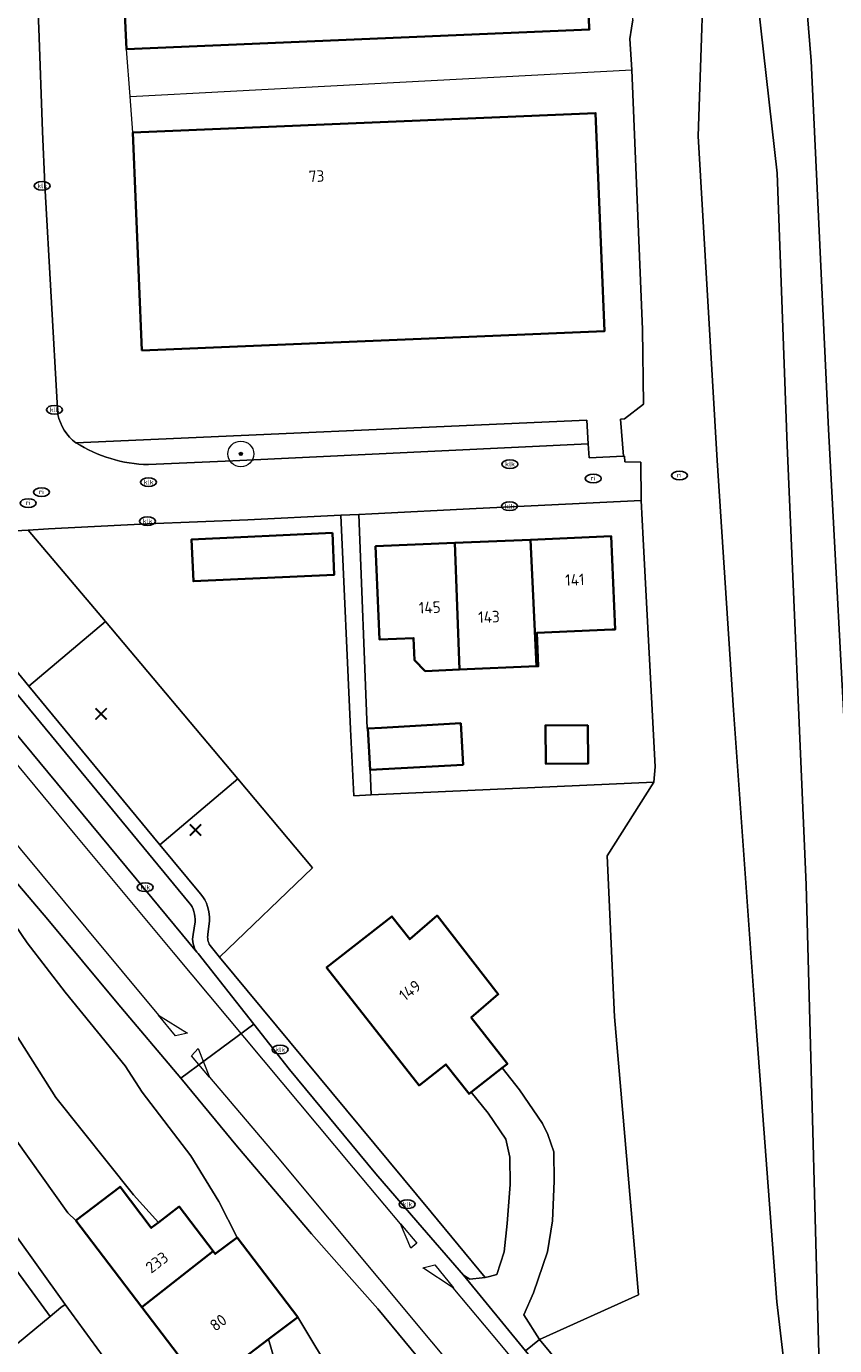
# Model space of a CAD drawing. Header units: metres. Extents: x 103671 to 105190, y 427150 to 429171.
# Tile 297 of 320: x 104529 to 104592, y 428648 to 428750. Entities that reach past the tile are written whole.
import ezdxf
from ezdxf.enums import TextEntityAlignment as Align

# ---------------------------------------------------------------- set-up
doc = ezdxf.new("R2010")
doc.units = ezdxf.units.M
for name, color, linetype, lineweight in [('B-WE-GR-BEPLANTING_CULTUUR_HEESTERS-GV', 253, 'Continuous', 18), ('B-WE-GR-BOOM-S', 253, 'Continuous', 25), ('B-WE-GR-GRAS-GV', 253, 'Continuous', 13), ('B-WE-GR-HAAG-G', 253, 'GR-HAAG1-SO', 13), ('B-WE-GR-HAAG-GV', 253, 'Continuous', 13), ('B-WE-IE-MEUBILAIR-S', 253, 'Continuous', 25), ('B-WE-IE-TERREINAFSCHEIDING_KUNSTMATIG_HEKWERK-G', 253, 'IE-TERREINAFSCHEIDING_KUNSTMATIG-SO', 18), ('B-WE-IE-TERREINAFSCHEIDING_KUNSTMATIG_HEKWERK_RASTER-G', 253, 'IE-TERREINAFSCHEIDING_KUNSTMATIG-SO', 18), ('B-WE-OG-BEBOUWING-GV', 253, 'Continuous', 35), ('B-WE-OG-BEBOUWING-T18', 7, 'Continuous', 18), ('B-WE-OG-TERREIN_BEGROEID-GV', 253, 'Continuous', 18), ('B-WE-OG-TERREIN_ERF-GV', 253, 'Continuous', 18), ('B-WE-OG-WEG-GV', 253, 'Continuous', 18), ('B-WE-VH-GESLOTENVERHARDING-GV', 253, 'Continuous', 18), ('B-WE-VH-GESLOTENVERHARDING_ASFALT-GV', 253, 'Continuous', 18), ('B-WE-VH-ONVERHARD_ZAND-GV', 253, 'Continuous', 18), ('B-WE-VH-OPENVERHARDING-GV', 253, 'Continuous', 18), ('B-WE-VH-OPENVERHARDING_BETONSTRAATSTEEN-GV', 253, 'Continuous', 18), ('B-WE-VH-OPENVERHARDING_TEGEL-GV', 253, 'Continuous', 18), ('B-WE-VW-MARKERING_PICTOGRAM-G', 253, 'Continuous', 18)]:
    doc.layers.add(name, color=color, linetype=linetype, lineweight=lineweight)
doc.layers.add('B-WE-GR-GROENVOORZIENING-S', color=253, linetype='Continuous')
doc.styles.add('NLCS-ISO', font='NLCS-ISO.ttf')
doc.styles.add('NLCS-ISO-M500-T18', font='NLCS-ISO.ttf', dxfattribs={"height": 0.9})
doc.linetypes.add('GR-HAAG1-SO', pattern='A,6,[176,NLCS.SHX,S=0.125,R=0,X=0,Y=0],-2', length=8)
doc.linetypes.add('IE-TERREINAFSCHEIDING_KUNSTMATIG-SO', pattern='A,4,[82,NLCS.SHX,S=0.75,R=90,X=0,Y=0],4,-2', length=10)

# ---------------------------------------------------------------- blocks, each defined once
blk = doc.blocks.new('SIE-MEUBILAIR_PUT_RIOOLPUT-SO')
blk.add_ellipse((0, 0), major_axis=(1.25, 0), ratio=0.54)
at = {"style": 'NLCS-ISO'}
blk.add_text('ri', height=0.75, dxfattribs=at).set_placement((-0.04, 0.07), align=Align.MIDDLE_CENTER)
blk = doc.blocks.new('SIE-MEUBILAIR_PUT_KOLK-SO')
blk.add_ellipse((0, 0), major_axis=(1.25, 0), ratio=0.54)
at = {"style": 'NLCS-ISO'}
blk.add_text('klk', height=0.75, dxfattribs=at).set_placement((0.03, 0), align=Align.MIDDLE_CENTER)
blk = doc.blocks.new('SAL-ORIENTATIE_LOCATIE-SO')
at = {"color": 0, "linetype": 'ByBlock', "lineweight": -2, "const_width": 0.275, "flags": 128}
for points in [[(-0.875, 0.875), (0, 0)], [(-0.875, -0.875), (0, 0)], [(0, 0), (0.875, 0.875)], [(0, 0), (0.875, -0.875)]]:
    blk.add_lwpolyline(points, dxfattribs=at)
blk = doc.blocks.new('SGR-BOOM_GBKN-SO')
at = {"linetype": 'ByBlock', "lineweight": 18}
h = blk.add_hatch(color=0, dxfattribs=at)
h.dxf.hatch_style = 1
edge = h.paths.add_edge_path()
edge.add_arc((0, 0), 0.25, 0, 360)
at = {"color": 0, "linetype": 'ByBlock', "lineweight": 18}
for radius in [2, 0.25]:
    blk.add_circle((0, 0), radius, dxfattribs=at)
at = {"color": 0, "linetype": 'ByBlock', "lineweight": 18, "style": 'NLCS-ISO'}
blk.add_attdef('SOORT', (2.5, 0), '', height=1.5, dxfattribs=at)

msp = doc.modelspace()

# ---------------------------------------------------------------- linework, layer by layer
at = {"layer": 'B-WE-GR-BEPLANTING_CULTUUR_HEESTERS-GV', "flags": 128}
for points in [[(104535.167, 428703.865), (104529.175, 428710.982), (104525.114, 428710.765), (104524.164, 428711.937), (104522.793, 428713.614), (104520.636, 428711.648), (104522.103, 428707.447), (104528.075, 428700.239), (104529.221, 428698.851)], [(104535.167, 428703.865), (104529.221, 428698.851), (104539.409, 428686.512), (104545.471, 428691.625)]]:
    msp.add_lwpolyline(points, close=True, dxfattribs=at)
at = {"layer": 'B-WE-GR-GRAS-GV', "flags": 128}
for points in [[(104576.668, 428937.3), (104578.394, 428896.263), (104578.539, 428893.701), (104581.432, 428842.614), (104584.173, 428787.629), (104585.962, 428751.413), (104586.12, 428750), (104587.383, 428738.731), (104588.161, 428717.548), (104589.638, 428683.392), (104590.828, 428640.208), (104590.999, 428630.79), (104591.817, 428630.805), (104592.492, 428619.97), (104610.945, 428598.091)], [(104590.999, 428630.79), (104590.828, 428640.208), (104589.638, 428683.392), (104588.161, 428717.548), (104587.383, 428738.731), (104586.12, 428750), (104585.962, 428751.413), (104584.173, 428787.629), (104581.432, 428842.614), (104578.539, 428893.701), (104578.394, 428896.263), (104576.668, 428937.3)], [(104610.945, 428598.091), (104610.259, 428599.353), (104603.703, 428608.917), (104600.368, 428613.888), (104597.913, 428618.909), (104596.427, 428623.078), (104595.487, 428627.696), (104594.637, 428638.544), (104594.224, 428661.501), (104592.907, 428690.15), (104591.388, 428718.832), (104590.038, 428747.473), (104589.834, 428750), (104588.453, 428767.133), (104587.133, 428797.315), (104585.212, 428830.825), (104584.514, 428852.19), (104584.079, 428865.445), (104582.179, 428907.629)], [(104575.588, 428904.296), (104576.164, 428893.609), (104577.066, 428876.844), (104578.576, 428843.594), (104579.874, 428812.325), (104580.599, 428785.319), (104581.887, 428760.141), (104581.534, 428750), (104581.243, 428741.602), (104582.735, 428716.393), (104584.005, 428696.982), (104585.681, 428673.401), (104587.37, 428650.971), (104589.415, 428633.508), (104589.394, 428630.649), (104590.999, 428630.79)], [(104588.453, 428767.133), (104589.834, 428750), (104590.038, 428747.473), (104591.388, 428718.832), (104592.907, 428690.15), (104594.224, 428661.501), (104594.637, 428638.544)], [(104589.415, 428633.508), (104587.37, 428650.971), (104585.681, 428673.401), (104584.005, 428696.982), (104582.735, 428716.393), (104581.243, 428741.602), (104581.534, 428750), (104581.887, 428760.141)], [(104576.182, 428750.659), (104576.074, 428750), (104575.941, 428749.178), (104576.101, 428746.764), (104576.917, 428726.585), (104576.997, 428720.783), (104575.534, 428719.632), (104575.207, 428719.602), (104575.437, 428716.737), (104575.523, 428716.723), (104575.555, 428716.277), (104576.806, 428716.254), (104576.824, 428713.288), (104576.98, 428710.284), (104577.902, 428692.572), (104577.813, 428691.389), (104574.186, 428685.639), (104574.745, 428673.126), (104576.615, 428651.506), (104568.923, 428648.037), (104583.741, 428630.15)]]:
    msp.add_lwpolyline(points, dxfattribs=at)
at = {"layer": 'B-WE-GR-HAAG-G', "flags": 128}
msp.add_lwpolyline([(104529.175, 428710.982), (104535.167, 428703.865), (104545.471, 428691.625), (104551.28, 428684.725), (104544.054, 428677.769)], dxfattribs=at)
at = {"layer": 'B-WE-GR-HAAG-GV', "flags": 128}
msp.add_lwpolyline([(104538.518, 428716.078), (104545.082, 428716.374), (104572.715, 428717.68), (104572.603, 428719.528), (104532.877, 428717.77)], dxfattribs=at)
at = {"layer": 'B-WE-GR-HAAG-GV'}
msp.add_lwpolyline([(104532.877, 428717.77, 0.1379013), (104538.518, 428716.078)], format="xyb", dxfattribs=at)
at = {"layer": 'B-WE-IE-TERREINAFSCHEIDING_KUNSTMATIG_HEKWERK-G', "flags": 128}
for points in [[(104576.101, 428746.764), (104575.941, 428749.178), (104576.074, 428750), (104576.182, 428750.659), (104575.622, 428764.239)], [(104576.101, 428746.764), (104576.917, 428726.585)], [(104626.749, 428578.433), (104605.348, 428603.643), (104590.035, 428621.711), (104589.744, 428623.653), (104589.388, 428629.79), (104589.094, 428629.742), (104585.07, 428628.546), (104568.923, 428648.037), (104576.615, 428651.506), (104574.745, 428673.126), (104574.186, 428685.639), (104577.813, 428691.389)]]:
    msp.add_lwpolyline(points, dxfattribs=at)
at = {"layer": 'B-WE-IE-TERREINAFSCHEIDING_KUNSTMATIG_HEKWERK_RASTER-G', "flags": 128}
for points in [[(104537.087, 428744.697), (104536.799, 428748.373)], [(104537.087, 428744.697), (104576.101, 428746.764)], [(104537.306, 428741.907), (104537.087, 428744.697)]]:
    msp.add_lwpolyline(points, dxfattribs=at)
at = {"layer": 'B-WE-OG-BEBOUWING-GV', "flags": 128}
for points in [[(104572.414, 428758.852), (104572.202, 428763.848), (104572.142, 428765.268), (104536.147, 428763.739), (104536.73, 428750), (104536.799, 428748.373), (104572.794, 428749.902), (104572.79, 428750), (104572.673, 428752.762), (104575.064, 428752.911), (104574.702, 428758.946)], [(104538.013, 428724.952), (104573.985, 428726.451), (104573.278, 428743.406), (104537.306, 428741.907)], [(104552.819, 428710.757), (104541.869, 428710.252), (104542.018, 428707.005), (104552.968, 428707.51)], [(104568.224, 428710.229), (104568.68, 428700.386), (104568.828, 428700.392), (104568.716, 428702.989), (104574.575, 428703.239), (104574.808, 428703.249), (104574.499, 428710.497)], [(104562.702, 428700.131), (104562.345, 428709.979), (104556.179, 428709.716), (104556.488, 428702.468), (104559.126, 428702.58), (104559.198, 428700.872), (104560.036, 428700.017)], [(104562.345, 428709.979), (104562.702, 428700.131), (104568.68, 428700.386), (104568.224, 428710.229)], [(104556.648, 428695.611), (104555.562, 428695.549), (104555.746, 428692.325), (104562.984, 428692.737), (104562.8, 428695.962)], [(104572.679, 428695.818), (104569.373, 428695.788), (104569.4, 428692.81), (104572.707, 428692.841)], [(104563.6, 428667.264), (104566.005, 428669.151), (104566.429, 428669.484), (104563.618, 428673.067), (104565.711, 428674.881), (104560.958, 428681.001), (104558.832, 428679.167), (104557.444, 428680.936), (104552.372, 428676.957), (104559.562, 428667.792), (104561.648, 428669.429), (104563.443, 428667.141)], [(104539.294, 428657.143), (104538.738, 428656.721), (104536.313, 428659.91), (104532.876, 428657.296), (104537.999, 428650.56), (104543.547, 428654.898), (104540.907, 428658.37)], [(104550.121, 428649.782), (104545.406, 428655.982), (104543.706, 428654.689), (104543.547, 428654.898), (104537.999, 428650.56), (104542.815, 428644.226), (104547.852, 428648.057)]]:
    msp.add_lwpolyline(points, close=True, dxfattribs=at)
at = {"layer": 'B-WE-OG-TERREIN_BEGROEID-GV', "flags": 128}
for points in [[(104545.471, 428691.625), (104539.409, 428686.512), (104542.567, 428682.686)], [(104543.305, 428678.673), (104544.054, 428677.769), (104551.28, 428684.725), (104545.471, 428691.625)], [(104543.269, 428680.576), (104543.139, 428679.56)]]:
    msp.add_lwpolyline(points, dxfattribs=at)
at = {"layer": 'B-WE-OG-TERREIN_BEGROEID-GV'}
for points in [[(104542.567, 428682.686, -0.1922642), (104543.269, 428680.576)], [(104543.139, 428679.56, 0.1893127), (104543.305, 428678.673)]]:
    msp.add_lwpolyline(points, format="xyb", dxfattribs=at)
at = {"layer": 'B-WE-OG-TERREIN_ERF-GV', "flags": 128}
for points in [[(104532.877, 428717.77), (104572.603, 428719.528), (104572.715, 428717.68), (104572.769, 428716.608), (104575.437, 428716.737), (104575.207, 428719.602), (104575.534, 428719.632), (104576.997, 428720.783), (104576.917, 428726.585), (104576.101, 428746.764), (104575.941, 428749.178), (104576.074, 428750), (104576.182, 428750.659), (104575.622, 428764.239), (104573.498, 428806.695)], [(104529.728, 428755.691), (104530.003, 428750), (104530.268, 428741.984), (104530.468, 428737.815), (104531.449, 428720.405), (104531.484, 428719.979)], [(104560.557, 428645.35), (104556.36, 428650.412), (104554.128, 428652.94), (104551.195, 428656.26), (104545.452, 428663.015), (104541.032, 428668.351), (104536.097, 428674.214), (104530.684, 428680.703), (104524.834, 428687.578), (104523.16, 428689.61)], [(104522.786, 428680.274), (104531.327, 428666.863), (104537.346, 428659.275), (104539.294, 428657.143), (104540.907, 428658.37), (104543.547, 428654.898), (104543.706, 428654.689), (104545.406, 428655.982), (104543.994, 428658.776), (104541.809, 428662.328), (104538.018, 428667.262), (104536.698, 428669.307), (104534.546, 428671.968), (104532.052, 428675.05), (104529.094, 428678.885), (104525.818, 428683.661)], [(104525.818, 428683.661), (104529.094, 428678.885), (104532.052, 428675.05), (104534.546, 428671.968), (104536.698, 428669.307), (104538.018, 428667.262), (104541.809, 428662.328), (104543.994, 428658.776), (104545.406, 428655.982), (104550.121, 428649.782), (104553.125, 428644.765)], [(104527.194, 428664.985), (104532.239, 428657.887), (104532.876, 428657.296), (104536.313, 428659.91), (104538.738, 428656.721), (104539.294, 428657.143), (104537.346, 428659.275), (104531.327, 428666.863), (104522.786, 428680.274)], [(104535.478, 428646.045), (104532.039, 428650.756), (104531.711, 428650.517), (104530.871, 428649.826), (104523.383, 428643.668)]]:
    msp.add_lwpolyline(points, dxfattribs=at)
for points in [[(104572.142, 428765.268), (104572.202, 428763.848), (104572.414, 428758.852), (104574.702, 428758.946), (104575.064, 428752.911), (104572.673, 428752.762), (104572.79, 428750), (104572.794, 428749.902), (104536.799, 428748.373), (104536.73, 428750), (104536.147, 428763.739)], [(104573.278, 428743.406), (104573.985, 428726.451), (104538.013, 428724.952), (104537.306, 428741.907)], [(104577.902, 428692.572), (104576.98, 428710.284), (104576.824, 428713.288), (104566.66, 428712.78), (104563.993, 428712.649), (104555.883, 428712.25), (104554.863, 428712.2), (104555.511, 428695.547), (104555.562, 428695.549), (104556.648, 428695.611), (104562.8, 428695.962), (104562.984, 428692.737), (104555.746, 428692.325), (104555.835, 428690.379), (104577.813, 428691.389)], [(104564.692, 428652.872), (104565.042, 428652.925), (104565.604, 428653.096), (104566.174, 428654.864), (104566.398, 428657.07), (104566.637, 428660.085), (104566.61, 428662.224), (104566.3, 428663.605), (104564.918, 428665.633), (104563.6, 428667.264), (104563.443, 428667.141), (104561.648, 428669.429), (104559.562, 428667.792), (104552.372, 428676.957), (104557.444, 428680.936), (104558.832, 428679.167), (104560.958, 428681.001), (104565.711, 428674.881), (104563.618, 428673.067), (104566.429, 428669.484), (104566.005, 428669.151), (104567.37, 428667.461), (104569.154, 428664.843), (104569.571, 428663.968), (104570.029, 428662.626), (104570.057, 428660.346), (104569.922, 428657.272), (104569.535, 428654.863), (104568.447, 428651.676), (104567.709, 428649.957), (104568.923, 428648.037), (104576.615, 428651.506), (104574.745, 428673.126), (104574.186, 428685.639), (104577.813, 428691.389), (104555.835, 428690.379), (104554.475, 428690.316), (104554.237, 428695.493), (104553.472, 428712.132), (104546.236, 428711.776), (104538.428, 428711.475), (104530.736, 428711.065), (104529.175, 428710.982), (104535.167, 428703.865), (104545.471, 428691.625), (104551.28, 428684.725), (104544.054, 428677.769), (104560.484, 428657.949)], [(104541.869, 428710.252), (104552.819, 428710.757), (104552.968, 428707.51), (104542.018, 428707.005)], [(104568.68, 428700.386), (104562.702, 428700.131), (104560.036, 428700.017), (104559.198, 428700.872), (104559.126, 428702.58), (104556.488, 428702.468), (104556.179, 428709.716), (104562.345, 428709.979), (104568.224, 428710.229), (104574.499, 428710.497), (104574.808, 428703.249), (104574.575, 428703.239), (104568.716, 428702.989), (104568.828, 428700.392)], [(104569.373, 428695.788), (104572.679, 428695.818), (104572.707, 428692.841), (104569.4, 428692.81)], [(104523.147, 428643.444), (104523.383, 428643.668), (104530.871, 428649.826), (104511.928, 428675.746), (104510.607, 428674.601), (104494.706, 428660.815), (104498.199, 428656.115), (104505.151, 428646.63), (104503.98, 428645.752), (104496.998, 428655.233), (104493.679, 428659.799), (104493.583, 428659.704), (104512.124, 428634.518), (104512.295, 428634.286), (104512.829, 428633.65)], [(104555.276, 428641.172), (104553.125, 428644.765), (104550.121, 428649.782), (104547.852, 428648.057), (104550.866, 428637.695), (104555.103, 428641.035)], [(104547.852, 428648.057), (104542.815, 428644.226), (104541.757, 428644.591), (104548.4, 428635.752), (104550.866, 428637.695)]]:
    msp.add_lwpolyline(points, close=True, dxfattribs=at)
at = {"layer": 'B-WE-OG-TERREIN_ERF-GV'}
msp.add_lwpolyline([(104531.484, 428719.979, 0.1877249), (104532.877, 428717.77)], format="xyb", dxfattribs=at)
at = {"layer": 'B-WE-OG-WEG-GV', "flags": 128}
for points in [[(104568.923, 428648.037), (104567.821, 428647.154), (104571.538, 428642.6), (104577.502, 428635.424), (104581.136, 428631.283), (104616.171, 428588.715), (104625.165, 428577.931)], [(104672.801, 428525.603), (104670.883, 428527.56), (104664.475, 428534.099), (104644.753, 428554.223), (104626.749, 428578.433), (104611.806, 428596.509), (104610.945, 428598.091), (104592.492, 428619.97), (104591.817, 428630.805), (104590.999, 428630.79), (104589.394, 428630.649), (104583.741, 428630.15), (104568.923, 428648.037)]]:
    msp.add_lwpolyline(points, dxfattribs=at)
at = {"layer": 'B-WE-VH-GESLOTENVERHARDING-GV', "flags": 128}
msp.add_lwpolyline([(104566.005, 428669.151), (104563.6, 428667.264), (104564.918, 428665.633), (104566.3, 428663.605), (104566.61, 428662.224), (104566.637, 428660.085), (104566.398, 428657.07), (104566.174, 428654.864), (104565.604, 428653.096), (104565.042, 428652.925), (104564.692, 428652.872), (104564.452, 428652.836), (104563.505, 428652.728), (104563.009, 428653.046), (104567.821, 428647.154), (104568.923, 428648.037), (104567.709, 428649.957), (104568.447, 428651.676), (104569.535, 428654.863), (104569.922, 428657.272), (104570.057, 428660.346), (104570.029, 428662.626), (104569.571, 428663.968), (104569.154, 428664.843), (104567.37, 428667.461)], close=True, dxfattribs=at)
at = {"layer": 'B-WE-VH-GESLOTENVERHARDING_ASFALT-GV', "flags": 128}
msp.add_lwpolyline([(104525.296, 428698.643), (104521.728, 428703.004), (104516.455, 428697.752), (104523.16, 428689.61), (104524.834, 428687.578), (104530.684, 428680.703), (104536.097, 428674.214), (104541.032, 428668.351), (104546.713, 428672.557), (104542.38, 428678.05), (104542.286, 428678.164), (104538.183, 428683.114)], close=True, dxfattribs=at)
for points in [[(104625.165, 428577.931), (104616.171, 428588.715), (104581.136, 428631.283), (104577.502, 428635.424), (104571.538, 428642.6), (104567.821, 428647.154), (104563.009, 428653.046), (104559.464, 428657.145), (104556.207, 428660.91), (104549.496, 428669.029), (104546.713, 428672.557), (104541.032, 428668.351), (104545.452, 428663.015), (104551.195, 428656.26), (104554.128, 428652.94), (104556.36, 428650.412), (104560.557, 428645.35), (104561.858, 428643.757), (104574.872, 428628.54), (104575.884, 428627.364), (104577.963, 428624.878), (104620.673, 428573.802)], [(104542.815, 428644.226), (104537.999, 428650.56), (104532.876, 428657.296), (104532.239, 428657.887), (104527.194, 428664.985)], [(104528.195, 428656.136), (104531.851, 428651.013), (104532.039, 428650.756), (104535.478, 428646.045)]]:
    msp.add_lwpolyline(points, dxfattribs=at)
at = {"layer": 'B-WE-VH-ONVERHARD_ZAND-GV', "flags": 128}
msp.add_lwpolyline([(104538.518, 428716.078), (104545.082, 428716.374), (104572.715, 428717.68), (104572.603, 428719.528), (104532.877, 428717.77)], dxfattribs=at)
at = {"layer": 'B-WE-VH-ONVERHARD_ZAND-GV'}
msp.add_lwpolyline([(104532.877, 428717.77, 0.1379013), (104538.518, 428716.078)], format="xyb", dxfattribs=at)
at = {"layer": 'B-WE-VH-OPENVERHARDING-GV', "flags": 128}
msp.add_lwpolyline([(104554.863, 428712.2), (104553.472, 428712.132), (104554.237, 428695.493), (104554.475, 428690.316), (104555.835, 428690.379), (104555.746, 428692.325), (104555.562, 428695.549), (104555.511, 428695.547)], close=True, dxfattribs=at)
for points in [[(104525.73, 428701.34), (104525.099, 428701.863), (104521.938, 428703.27), (104521.691, 428703.545), (104521.728, 428703.004), (104525.296, 428698.643), (104538.183, 428683.114), (104542.286, 428678.164)], [(104541.694, 428682.006), (104525.73, 428701.34)], [(104541.992, 428679.528), (104542.138, 428680.523)]]:
    msp.add_lwpolyline(points, dxfattribs=at)
at = {"layer": 'B-WE-VH-OPENVERHARDING-GV'}
for points in [[(104542.138, 428680.523, 0.1914986), (104541.694, 428682.006)], [(104542.286, 428678.164, -0.2215445), (104541.992, 428679.528)]]:
    msp.add_lwpolyline(points, format="xyb", dxfattribs=at)
at = {"layer": 'B-WE-VH-OPENVERHARDING_BETONSTRAATSTEEN-GV', "flags": 128}
for points in [[(104531.484, 428719.979), (104531.449, 428720.405), (104530.468, 428737.815), (104530.268, 428741.984), (104530.003, 428750), (104529.728, 428755.691), (104528.78, 428774.362), (104527.966, 428791.444), (104527.185, 428805.36), (104527.174, 428808.075), (104527.775, 428810.583), (104528.869, 428812.111), (104530.669, 428813.518), (104531.904, 428814.22), (104533.436, 428814.567), (104514.849, 428813.749)], [(104520.093, 428809.545), (104520.411, 428808.46), (104520.763, 428807.096), (104521.873, 428791.538), (104522.101, 428787.309), (104522.836, 428773.667), (104523.346, 428762.652), (104523.667, 428755.718), (104523.959, 428750), (104524.2, 428741.446), (104524.398, 428737.656), (104525.024, 428726.584), (104519.362, 428721.783), (104517.48, 428720.111), (104521.884, 428714.725), (104522.793, 428713.614), (104524.164, 428711.937), (104525.114, 428710.765), (104529.175, 428710.982)], [(104529.175, 428710.982), (104530.736, 428711.065), (104538.428, 428711.475), (104546.236, 428711.776), (104553.472, 428712.132), (104554.863, 428712.2), (104555.883, 428712.25), (104563.993, 428712.649), (104566.66, 428712.78), (104576.824, 428713.288), (104576.806, 428716.254), (104575.555, 428716.277), (104575.523, 428716.723), (104575.437, 428716.737), (104572.769, 428716.608), (104572.715, 428717.68), (104545.082, 428716.374), (104538.518, 428716.078)]]:
    msp.add_lwpolyline(points, dxfattribs=at)
at = {"layer": 'B-WE-VH-OPENVERHARDING_BETONSTRAATSTEEN-GV'}
for points in [[(104532.877, 428717.77, -0.1877249), (104531.484, 428719.979)], [(104538.518, 428716.078, -0.1379013), (104532.877, 428717.77)]]:
    msp.add_lwpolyline(points, format="xyb", dxfattribs=at)
at = {"layer": 'B-WE-VH-OPENVERHARDING_TEGEL-GV', "flags": 128}
for points in [[(104502.574, 428726.63), (104507.265, 428724.897), (104518.782, 428710.956), (104520.368, 428706.915), (104521.691, 428703.545), (104521.938, 428703.27), (104525.099, 428701.863), (104525.73, 428701.34), (104541.694, 428682.006)], [(104542.567, 428682.686), (104539.409, 428686.512), (104529.221, 428698.851), (104528.075, 428700.239), (104522.103, 428707.447), (104520.636, 428711.648), (104522.793, 428713.614), (104521.884, 428714.725), (104519.658, 428712.861), (104517.045, 428715.759), (104515.113, 428718.099), (104513.666, 428719.858)], [(104543.139, 428679.56), (104543.269, 428680.576)], [(104542.138, 428680.523), (104541.992, 428679.528)], [(104542.286, 428678.164), (104542.38, 428678.05), (104546.713, 428672.557), (104549.496, 428669.029), (104556.207, 428660.91), (104559.464, 428657.145), (104563.009, 428653.046), (104563.505, 428652.728), (104564.452, 428652.836), (104564.692, 428652.872), (104560.484, 428657.949), (104544.054, 428677.769), (104543.305, 428678.673)]]:
    msp.add_lwpolyline(points, dxfattribs=at)
msp.add_lwpolyline([(104531.711, 428650.517), (104532.039, 428650.756), (104531.851, 428651.013), (104528.195, 428656.136), (104520.151, 428667.35), (104514.603, 428675.134), (104507.887, 428684.659), (104506.651, 428686.238), (104504.965, 428687.458), (104504.519, 428687.057), (104507.019, 428683.956), (104508.955, 428680.156), (104509.806, 428678.896), (104508.086, 428677.518), (104510.607, 428674.601), (104511.928, 428675.746), (104530.871, 428649.826)], close=True, dxfattribs=at)
at = {"layer": 'B-WE-VH-OPENVERHARDING_TEGEL-GV'}
for points in [[(104543.269, 428680.576, 0.1922642), (104542.567, 428682.686)], [(104541.694, 428682.006, -0.1914986), (104542.138, 428680.523)], [(104541.992, 428679.528, 0.2215445), (104542.286, 428678.164)], [(104543.305, 428678.673, -0.1893127), (104543.139, 428679.56)]]:
    msp.add_lwpolyline(points, format="xyb", dxfattribs=at)
at = {"layer": 'B-WE-VW-MARKERING_PICTOGRAM-G', "flags": 128}
for points in [[(104518.314, 428698.475), (104533.639, 428680.06)], [(104532.827, 428687.297), (104525.204, 428696.474)], [(104540.467, 428678.144), (104532.827, 428687.297)], [(104533.639, 428680.06), (104539.291, 428673.268)], [(104554.456, 428661.385), (104540.467, 428678.144)], [(104539.291, 428673.268), (104541.563, 428671.869)], [(104540.628, 428671.66), (104539.309, 428673.257)], [(104541.563, 428671.869), (104540.628, 428671.66)], [(104541.854, 428670.1), (104542.393, 428670.658)], [(104542.393, 428670.658), (104543.269, 428668.433)], [(104543.269, 428668.433), (104541.854, 428670.1)], [(104543.257, 428668.447), (104548.535, 428662.247)], [(104548.535, 428662.247), (104560.517, 428647.863)], [(104558.12, 428657.039), (104554.456, 428661.385)], [(104558.911, 428655.143), (104558.12, 428657.039)], [(104558.12, 428657.039), (104559.38, 428655.537)], [(104559.38, 428655.537), (104558.911, 428655.143)], [(104559.861, 428653.621), (104560.769, 428653.852)], [(104562.213, 428652.065), (104559.861, 428653.621)], [(104560.769, 428653.852), (104562.226, 428652.05)], [(104565.852, 428647.689), (104562.213, 428652.065)], [(104560.517, 428647.863), (104570.286, 428636.135)], [(104570.907, 428641.608), (104565.852, 428647.689)]]:
    msp.add_lwpolyline(points, dxfattribs=at)

# ---------------------------------------------------------------- block references
at = {"layer": 'B-WE-GR-BOOM-S', "xscale": 0.5, "yscale": 0.5, "zscale": 0.5}
msp.add_blockref('SGR-BOOM_GBKN-SO', (104545.7, 428716.9), dxfattribs=at)
at = {"layer": 'B-WE-GR-GROENVOORZIENING-S', "xscale": 0.5, "yscale": 0.5, "zscale": 0.5}
for p in [(104534.834, 428696.685), (104542.177, 428687.659)]:
    msp.add_blockref('SAL-ORIENTATIE_LOCATIE-SO', p, dxfattribs=at)
at = {"layer": 'B-WE-IE-MEUBILAIR-S', "xscale": 0.5, "yscale": 0.5, "zscale": 0.5}
for name, p in [('SIE-MEUBILAIR_PUT_KOLK-SO', (104530.25, 428737.75)), ('SIE-MEUBILAIR_PUT_KOLK-SO', (104531.21, 428720.34)), ('SIE-MEUBILAIR_PUT_KOLK-SO', (104566.62, 428716.11)), ('SIE-MEUBILAIR_PUT_RIOOLPUT-SO', (104579.804, 428715.227)), ('SIE-MEUBILAIR_PUT_KOLK-SO', (104538.52, 428714.7)), ('SIE-MEUBILAIR_PUT_RIOOLPUT-SO', (104573.1, 428714.984)), ('SIE-MEUBILAIR_PUT_RIOOLPUT-SO', (104529.17, 428713.081)), ('SIE-MEUBILAIR_PUT_RIOOLPUT-SO', (104530.208, 428713.929)), ('SIE-MEUBILAIR_PUT_KOLK-SO', (104566.59, 428712.83)), ('SIE-MEUBILAIR_PUT_KOLK-SO', (104538.44, 428711.67)), ('SIE-MEUBILAIR_PUT_KOLK-SO', (104538.26, 428683.2)), ('SIE-MEUBILAIR_PUT_KOLK-SO', (104548.75, 428670.58)), ('SIE-MEUBILAIR_PUT_KOLK-SO', (104558.63, 428658.55))]:
    msp.add_blockref(name, p, dxfattribs=at)

# ---------------------------------------------------------------- texts
at = {"layer": 'B-WE-OG-BEBOUWING-T18', "style": 'NLCS-ISO-M500-T18'}
for s, rotation, p in [('73', 2.4, (104551.585, 428738.499)), ('141', 2.4, (104571.665, 428707.119)), ('145', 2.4, (104560.385, 428704.964)), ('143', 2.4, (104564.99, 428704.232)), ('149', 38.1, (104558.847, 428675.184)), ('233', 37.2, (104539.176, 428654.038)), ('80', 37.2, (104543.942, 428649.353))]:
    msp.add_text(s, height=0.9, rotation=rotation, dxfattribs=at).set_placement(p, align=Align.MIDDLE)

doc.saveas('drawing.dxf')
